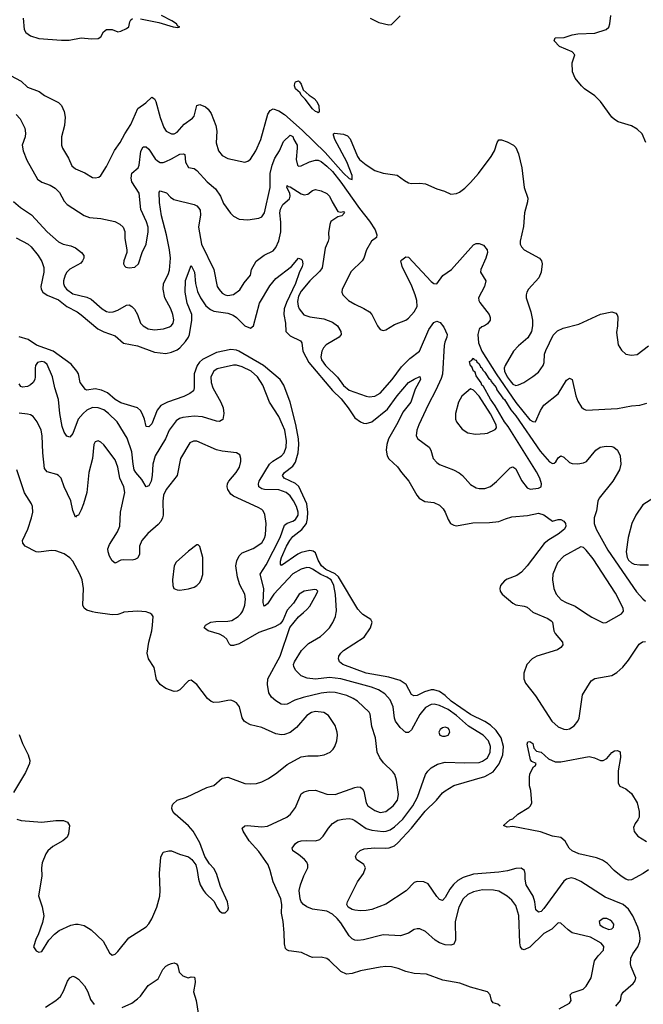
# Model space of a CAD drawing. Header units: inches. Extents: x 1305375 to 1407406, y 744550 to 841633.
# Tile 312 of 509: x 1382874 to 1387294, y 777223 to 784200. Entities that reach past the tile are written whole.
import ezdxf

# ---------------------------------------------------------------- set-up
doc = ezdxf.new("R2010")
doc.units = ezdxf.units.IN
doc.header["$MEASUREMENT"] = 0
doc.layers.add('B3787', color=7, linetype='Continuous')
doc.layers.add('B3788', color=7, linetype='Continuous')

msp = doc.modelspace()

# ---------------------------------------------------------------- linework, layer by layer
at = {"layer": 'B3787', "color": 5}
for points, elevation in [([(1382854.6, 778534.6), (1382884.9, 778524.9), (1383030, 778512.7), (1383130, 778525.4), (1383184.1, 778524.1), (1383213.9, 778513.9), (1383227.4, 778490), (1383221.1, 778430), (1383210, 778406.6), (1383179.9, 778380.1), (1383110, 778342), (1383074, 778310), (1383060.3, 778290), (1383033.9, 778226.1), (1383028.5, 778190), (1383030.4, 778130), (1383007.8, 777992.2), (1383033.5, 777913.5), (1383044.7, 777850), (1383036.4, 777803.6), (1383004.5, 777715.5), (1382990, 777688.7), (1382971.3, 777630), (1382990, 777602), (1383010, 777591.3), (1383030, 777598), (1383081.6, 777678.4), (1383120.5, 777719.5), (1383154.3, 777745.7), (1383237, 777783), (1383270, 777791.6), (1383288.5, 777791.5), (1383330, 777781.5), (1383380.4, 777750), (1383464.9, 777670), (1383510, 777587.3), (1383530, 777570.8), (1383550, 777577.3), (1383570, 777596.3), (1383646.7, 777693.3), (1383770, 777770.8), (1383790, 777794), (1383810, 777827.7), (1383846.4, 777910), (1383866.6, 777990), (1383869.8, 778030), (1383864.8, 778150), (1383874.9, 778265.1), (1383890, 778301), (1383930, 778311.3), (1383950, 778311), (1384006, 778286), (1384070, 778267.3), (1384094.8, 778250), (1384122, 778210), (1384133, 778170), (1384140.7, 778110), (1384153.4, 778070), (1384176.3, 778030), (1384190.7, 778010), (1384252.4, 777952.4), (1384270.7, 777910), (1384290, 777882.8), (1384310, 777871), (1384330, 777871.3), (1384348.7, 777890), (1384353.2, 777906.8), (1384346, 777950), (1384298.3, 778058.3), (1384270, 778148.7), (1384250, 778184), (1384218.9, 778218.9), (1384185.1, 778270), (1384150, 778366), (1384103.5, 778450), (1384070, 778486.3), (1383976.3, 778570), (1383960.5, 778590), (1383953, 778610), (1383953.6, 778630), (1383959.7, 778640.3), (1383991, 778669), (1384057.2, 778690), (1384200.7, 778759.3), (1384250, 778773), (1384310, 778824.4), (1384350, 778832), (1384470, 778788.5), (1384510, 778784.2), (1384552.5, 778787.5), (1384590, 778798.7), (1384637.2, 778822.8), (1384697.4, 778862.6), (1384770, 778922), (1384870, 778977.1), (1384915.6, 778984.4), (1384990, 778984.6), (1385033.2, 778990), (1385074, 779010), (1385095.1, 779030), (1385107.8, 779050), (1385122, 779090), (1385126.6, 779130), (1385123.5, 779150), (1385110, 779199.3), (1385063.7, 779270), (1385029.2, 779290), (1384970, 779296.5), (1384942.4, 779290), (1384909.6, 779270.4), (1384835.9, 779184.1), (1384790, 779149.7), (1384750, 779133.7), (1384730, 779132.3), (1384690, 779139.2), (1384590, 779183.9), (1384510, 779203.1), (1384478.5, 779218.5), (1384464.7, 779230), (1384451.6, 779251.6), (1384431.4, 779331.4), (1384410, 779358), (1384390, 779369.7), (1384370, 779376.9), (1384350, 779376.3), (1384290, 779363.5), (1384250, 779361.3), (1384230, 779369.6), (1384205.6, 779390), (1384130, 779489.3), (1384090, 779519), (1384070, 779515.3), (1384010, 779452.3), (1383990, 779442), (1383970, 779438.4), (1383910, 779460.5), (1383870, 779487.8), (1383844.7, 779524.7), (1383826.2, 779610), (1383787.3, 779670), (1383777.7, 779710), (1383788.4, 779790), (1383811.5, 779870), (1383816.2, 779910), (1383819.3, 779970), (1383810, 779984), (1383795.3, 779995.3), (1383782.4, 780000)], 1080), ([(1383608.8, 780000), (1383570, 779985.6), (1383530, 779982.4), (1383410.7, 780000)], 1080), ([(1384763.7, 780000), (1384738.5, 779941.5), (1384720.3, 779919.7), (1384682.7, 779897.3), (1384570, 779856.3), (1384430, 779776.2), (1384390, 779764.8), (1384370, 779765.1), (1384357.6, 779777.6), (1384341.7, 779810), (1384320.5, 779830), (1384290, 779845), (1384209.3, 779870), (1384180.9, 779890), (1384191.8, 779910), (1384229.9, 779930.1), (1384264.8, 779935.2), (1384350, 779936.8), (1384377, 779943), (1384422.3, 779970), (1384442.2, 779990), (1384448.5, 780000)], 1060), ([(1386279.5, 777210), (1386263.9, 777223.9), (1386230, 777232.3), (1386217.6, 777250), (1386207.6, 777290), (1386190, 777311.5), (1386070, 777344.4), (1385993.2, 777373.2), (1385873.2, 777393.2), (1385757.1, 777437.1), (1385670, 777442), (1385610, 777456), (1385556.6, 777476.6), (1385510, 777488.7), (1385470, 777490.9), (1385430, 777486.6), (1385290, 777459.8), (1385230, 777440.5), (1385190, 777437.4), (1385150, 777456.3), (1385070, 777533), (1385050, 777546.6), (1385010, 777555.8), (1384950, 777555.1), (1384930, 777560.5), (1384871, 777591), (1384782.7, 777602.7), (1384767.7, 777607.7), (1384758.8, 777618.8), (1384750.8, 777650.8), (1384748.9, 777728.9), (1384740.4, 777810), (1384728.8, 777868.8), (1384731.4, 777930), (1384723.8, 777970), (1384669.6, 778090), (1384649.5, 778170.5), (1384634.8, 778210), (1384570, 778304.8), (1384501, 778381), (1384458.4, 778450), (1384450, 778471), (1384470, 778487.3), (1384486, 778490), (1384590, 778480.2), (1384630, 778484), (1384767, 778550), (1384793.6, 778570), (1384830, 778618), (1384870, 778714.9), (1384890.8, 778729.2), (1384922.4, 778737.6), (1384970, 778739.7), (1385050, 778713), (1385110, 778709.2), (1385250, 778758.3), (1385270, 778763.1), (1385290, 778760.5), (1385304, 778750), (1385313.3, 778733.3), (1385328.8, 778651.2), (1385341.5, 778630), (1385390, 778595.2), (1385430, 778582.7), (1385470, 778589.4), (1385521.4, 778630), (1385552.8, 778670), (1385559.8, 778710), (1385544.4, 778810), (1385531.8, 778851.8), (1385519.6, 778870), (1385453, 778933), (1385427.6, 778970), (1385408.7, 779008.7), (1385395.1, 779110), (1385370.6, 779190.6), (1385358.5, 779278.5), (1385350, 779293), (1385267.1, 779370), (1385237.7, 779390), (1385191.5, 779410), (1385111.1, 779431.1), (1385070, 779434.3), (1385010, 779427.8), (1384882.7, 779397.3), (1384823.1, 779376.9), (1384770, 779348.9), (1384750, 779346.2), (1384727.3, 779350), (1384690, 779372.4), (1384659.3, 779399.3), (1384639.7, 779430), (1384629.7, 779490), (1384632.9, 779530), (1384719, 779690), (1384787.9, 779892.1), (1384850.8, 779969.2), (1384885.9, 780000)], 1060), ([(1386698.4, 777190), (1386771.5, 777230), (1386781.7, 777250), (1386775.8, 777290), (1386790, 777304.2), (1386866.6, 777330), (1386890, 777350.4), (1386924, 777410), (1386948.7, 777531.3), (1386973.6, 777566.4), (1387012.9, 777607.1), (1387013.5, 777633.5), (1386996.1, 777656.1), (1386918.6, 777698.6), (1386789.6, 777730), (1386760.5, 777750), (1386710, 777797.6), (1386690, 777799.6), (1386645.9, 777754.1), (1386590, 777724.5), (1386490, 777628.8), (1386450, 777609.8), (1386434.3, 777614.3), (1386423.5, 777630), (1386418, 777658), (1386412.1, 777852.1), (1386390, 777922.4), (1386361, 777961), (1386328.2, 777990), (1386270, 778023.5), (1386231.1, 778031.1), (1386153.5, 778033.5), (1386090, 778020.2), (1386050, 778001.8), (1386016.6, 777970), (1385985.6, 777910), (1385959.8, 777810), (1385963.7, 777676.3), (1385950.4, 777649.6), (1385930, 777640.7), (1385890, 777643.5), (1385850, 777657.8), (1385818, 777678), (1385750, 777739.7), (1385710, 777757.6), (1385690, 777758.4), (1385670, 777751.8), (1385630, 777726), (1385572.4, 777707.6), (1385450, 777716.2), (1385310, 777680.3), (1385270, 777674.2), (1385250, 777677.3), (1385230, 777687.3), (1385210, 777708.2), (1385150, 777800.4), (1385125.3, 777830), (1385090, 777862), (1385050, 777883.1), (1384950, 777896.9), (1384910, 777913.7), (1384885.4, 777930), (1384870, 777949.6), (1384862.2, 777970), (1384855.7, 778030), (1384865, 778070), (1384887.9, 778132.1), (1384915.4, 778190), (1384916.4, 778210), (1384908.6, 778230), (1384891.8, 778250), (1384850, 778284.5), (1384809.4, 778310), (1384804.2, 778330), (1384830, 778362.6), (1384846.4, 778373.6), (1384870, 778381.1), (1384910, 778384.3), (1384970, 778381.6), (1385000.9, 778390), (1385026.1, 778413.9), (1385062.4, 778470), (1385090, 778503.1), (1385130, 778527.7), (1385164.7, 778535.3), (1385210, 778538.9), (1385230, 778535), (1385250, 778525.4), (1385329.6, 778469.6), (1385370, 778456.1), (1385450, 778447.8), (1385470.9, 778449.1), (1385500.5, 778459.5), (1385530, 778480.1), (1385590, 778534.8), (1385659.6, 778630), (1385693.6, 778690), (1385749.9, 778850.1), (1385765.6, 778874.4), (1385790, 778899.1), (1385835.3, 778924.7), (1385890, 778939.4), (1386030, 778933.3), (1386130, 778936.8), (1386155.2, 778944.8), (1386189.1, 778970), (1386208.7, 779010), (1386211.4, 779050), (1386197.5, 779090), (1386159.8, 779130), (1386053.9, 779193.9), (1385970, 779269.5), (1385910, 779311.2), (1385850, 779340.9), (1385811.5, 779348.5), (1385790, 779346.6), (1385750, 779325.5), (1385710, 779275.3), (1385650, 779168.3), (1385630, 779149.7), (1385610, 779148.3), (1385570, 779183.5), (1385536.5, 779230), (1385529.8, 779250), (1385519.9, 779330), (1385499.6, 779379.6), (1385461.8, 779421.8), (1385418, 779450), (1385367.8, 779470), (1385149.9, 779529.9), (1385070, 779538.5), (1384970, 779525.9), (1384912.7, 779532.7), (1384869.8, 779549.8), (1384829.8, 779590), (1384817.3, 779617.3), (1384815.5, 779630), (1384821.1, 779650), (1384870.7, 779730), (1384921.3, 779778.7), (1385005.1, 779830), (1385029.9, 779850.1), (1385069.2, 779890.8), (1385092.7, 779927.3), (1385111.8, 779970), (1385117.2, 780000)], 1040), ([(1387099.7, 777210), (1387131.1, 777250), (1387139.7, 777290), (1387150, 777308), (1387222, 777370), (1387236, 777390), (1387240.9, 777410), (1387208.4, 777488.4), (1387203.7, 777510), (1387204.7, 777550), (1387218.9, 777581.1), (1387254.9, 777630), (1387270, 777668.2), (1387272.7, 777690), (1387267.3, 777730), (1387255.6, 777770), (1387220.8, 777850), (1387190, 777897.4), (1387150, 777929.9), (1387022.8, 777982.8), (1386850, 778093.3), (1386810, 778112), (1386782.2, 778117.8), (1386750, 778110.7), (1386730, 778096.2), (1386590, 777901.4), (1386570, 777880.9), (1386550, 777875.1), (1386531.9, 777891.9), (1386524.7, 777950), (1386512.7, 777990), (1386463.4, 778070), (1386456.5, 778110), (1386457.3, 778150), (1386451.3, 778170), (1386428.2, 778188.2), (1386390, 778185.1), (1386331.4, 778168.6), (1386270, 778159.6), (1386090, 778143.9), (1386018.3, 778121.7), (1385980.1, 778099.9), (1385948.3, 778071.7), (1385922.1, 778037.9), (1385890, 777979.1), (1385870, 777959.1), (1385850, 777964.8), (1385830, 777986), (1385770, 778077.6), (1385739, 778090), (1385690, 778092.8), (1385670, 778086), (1385613.9, 778026.1), (1385470, 777932), (1385370, 777895.4), (1385330, 777888.3), (1385290, 777886.2), (1385250, 777890.7), (1385230, 777894.6), (1385202.3, 777910), (1385192.3, 777930), (1385198.5, 777950), (1385268.2, 778090), (1385310.4, 778149.6), (1385323.9, 778190), (1385313.8, 778213.8), (1385260.5, 778250), (1385253.3, 778270), (1385265.3, 778294.7), (1385286.6, 778313.4), (1385314.9, 778325.1), (1385387.7, 778332.3), (1385470, 778328.9), (1385491.8, 778331.8), (1385530, 778346.2), (1385554.2, 778365.8), (1385651.5, 778470), (1385747.7, 778592.3), (1385829.1, 778670), (1385870, 778720.2), (1385890, 778735.8), (1385950, 778773), (1386170, 778838.1), (1386228.8, 778871.2), (1386273.2, 778926.8), (1386299.2, 778990), (1386303.8, 779050), (1386286.4, 779110), (1386250, 779163), (1386210, 779201.7), (1386170, 779227), (1386070, 779275.6), (1385931.3, 779371.3), (1385890, 779410.8), (1385850, 779439.2), (1385810, 779451.5), (1385790, 779451.4), (1385742.7, 779437.3), (1385690, 779411.4), (1385668.1, 779408.1), (1385650, 779417.6), (1385612.1, 779490), (1385570, 779517.5), (1385490, 779541.7), (1385330, 779568.7), (1385164.7, 779630), (1385140.7, 779650), (1385134.5, 779670), (1385137, 779690), (1385149.5, 779710), (1385169.6, 779730), (1385316.4, 779823.6), (1385361.3, 779890), (1385371.5, 779931.5), (1385363.7, 779950), (1385305.3, 779985.3), (1385291.6, 780000)], 1020), ([(1386515.2, 780000), (1386616.6, 779956.6), (1386640.1, 779940.1), (1386649.6, 779929.6), (1386660.8, 779870), (1386670, 779850.3), (1386722, 779790), (1386722.4, 779770), (1386717.7, 779762.3), (1386709.1, 779750), (1386686.3, 779733.7), (1386540.4, 779690), (1386505.7, 779670), (1386469.1, 779630), (1386448, 779570), (1386447.7, 779530), (1386459.1, 779499.1), (1386529.4, 779409.4), (1386646.3, 779230), (1386690, 779189.1), (1386730, 779171.3), (1386750, 779170.2), (1386770, 779175.8), (1386802.8, 779197.2), (1386830, 779228.7), (1386838.9, 779250), (1386863.9, 779416.1), (1386924.2, 779515.8), (1386950, 779531.7), (1387070, 779552.9), (1387106.3, 779573.7), (1387148.2, 779611.8), (1387190, 779660.3), (1387265.5, 779774.5), (1387288.1, 779791.9), (1387310, 779792.5)], 1020), ([(1386877, 780000), (1386930, 779964.9), (1387010, 779925.5), (1387030, 779928.2), (1387139.7, 779990), (1387146.8, 780000)], 1040), ([(1382870, 779134), (1382892.9, 779070), (1382934.3, 778990), (1382945.3, 778950), (1382943.7, 778930), (1382915.1, 778864.9), (1382830, 778722.9)], 1080), ([(1387330, 778176.2), (1387293.8, 778150), (1387210, 778104.9), (1387190, 778102.6), (1387170, 778108.6), (1387137.3, 778130), (1387088, 778170), (1387040.8, 778220.7), (1387005.1, 778245.1), (1386961.6, 778261.6), (1386836.2, 778290), (1386790, 778309.4), (1386768.9, 778330), (1386739, 778379), (1386710, 778405.1), (1386650, 778415.1), (1386565.8, 778445.8), (1386370, 778481.6), (1386330, 778478), (1386304, 778490), (1386348.7, 778530), (1386370, 778536), (1386403.7, 778570), (1386483.5, 778616.5), (1386495.1, 778630), (1386503.5, 778650), (1386497.5, 778737.5), (1386487.6, 778770), (1386487.5, 778832.5), (1386490, 778854), (1386500.4, 778879.6), (1386515.3, 778904.7), (1386530, 778914), (1386535.3, 778930), (1386504, 778944), (1386494, 778954), (1386470, 779066), (1386476.4, 779083.6), (1386490, 779086), (1386510, 779070.6), (1386518.8, 779038.8), (1386536.9, 779016.9), (1386570, 779010.4), (1386622, 778962), (1386670, 778941), (1386710, 778941.2), (1386910, 778978.9), (1386948.2, 778970), (1386990, 778951.2), (1387010, 778950.2), (1387035.2, 778964.8), (1387070, 779007.3), (1387090, 779019.1), (1387110, 779021), (1387130, 779012), (1387132.3, 778972.3), (1387116.4, 778876.4), (1387115.3, 778790), (1387128.6, 778768.6), (1387170.1, 778750.1), (1387210, 778717.2), (1387250, 778650.3), (1387265, 778590), (1387265, 778550), (1387255.8, 778530), (1387235.5, 778504.5), (1387224.2, 778475.8), (1387228.1, 778448.1), (1387254.7, 778414.7), (1387316.8, 778376.8)], 980), ([(1383600.4, 777199.6), (1383670, 777230.5), (1383710, 777261.3), (1383730, 777281.3), (1383785, 777355), (1383855.6, 777404.4), (1383888.6, 777470), (1383910, 777492.2), (1383930, 777506), (1383950, 777512.7), (1383970, 777515.5), (1383984.7, 777510), (1383995.5, 777495.5), (1384004.9, 777450), (1384030, 777424), (1384068.9, 777411.1), (1384090, 777418), (1384110, 777416), (1384116, 777410), (1384116.9, 777376.9), (1384105.5, 777310), (1384124.6, 777250), (1384144.9, 777130)], 1060), ([(1383058, 777202), (1383131.4, 777248.6), (1383162.6, 777277.4), (1383185.2, 777314.8), (1383213.8, 777386.2), (1383230, 777410.6), (1383250, 777422), (1383270, 777415.5), (1383290, 777401.3), (1383333.1, 777353.1), (1383356.1, 777310), (1383377, 777257), (1383402.4, 777222.4)], 1060)]:
    msp.add_lwpolyline(points, dxfattribs=dict(at, elevation=elevation))
for points, elevation in [([(1385890, 779187.6), (1385870, 779182.9), (1385853.4, 779170), (1385843.8, 779150), (1385851, 779130), (1385870, 779123.1), (1385890, 779123.7), (1385910, 779130.7), (1385922.9, 779150), (1385918.7, 779170), (1385910, 779179.6)], 1060), ([(1387010, 777831.3), (1386982, 777810), (1386986.5, 777786.5), (1387009.1, 777769.1), (1387050, 777753.7), (1387070, 777758), (1387083.7, 777770), (1387085.1, 777790), (1387071.8, 777810), (1387058.9, 777818.9), (1387035.1, 777830)], 1040)]:
    msp.add_lwpolyline(points, close=True, dxfattribs=dict(at, elevation=elevation))
at = {"layer": 'B3788', "color": 5}
for points, elevation in [([(1383730, 784206.4), (1383859.9, 784179.9), (1383962, 784150), (1383994.8, 784145.2), (1384008, 784150), (1383994.5, 784154.5), (1383985.2, 784170), (1383952.1, 784192.1), (1383879, 784230)], 1120), ([(1385358.8, 784210), (1385419.3, 784179.3), (1385490, 784162.8), (1385510, 784166.8), (1385570, 784226.8)], 1120), ([(1387312.4, 783330), (1387286.3, 783390), (1387250, 783423.5), (1387210, 783447.1), (1387116.8, 783476.8), (1387090, 783491.5), (1387069.7, 783510), (1386990, 783620.7), (1386950, 783659.5), (1386877.2, 783710), (1386856, 783730), (1386810, 783785.2), (1386792.3, 783830), (1386790, 783894), (1386809.2, 783950), (1386790, 783971.6), (1386700.7, 784010), (1386661.2, 784050), (1386669.6, 784070.4), (1386734.1, 784074.1), (1386790, 784092.9), (1386830, 784100.5), (1386950, 784103.8), (1387030.6, 784129.4), (1387050, 784146.4), (1387057.4, 784170), (1387064, 784230)], 1080), ([(1382899.5, 784210), (1382905.5, 784130), (1382916.5, 784110), (1382950, 784085.8), (1383010, 784066.7), (1383170, 784054.5), (1383224.5, 784055.5), (1383310.3, 784070.3), (1383384.2, 784064.2), (1383430, 784066), (1383450, 784079.1), (1383467.2, 784112.8), (1383489.8, 784130.2), (1383530.5, 784130.5), (1383570, 784114.8), (1383590, 784117.3), (1383630, 784136.4), (1383647, 784150), (1383654.8, 784185.2), (1383661.5, 784198.5), (1383672.7, 784207.3)], 1120), ([(1382810, 783805.2), (1382885.3, 783765.3), (1382930, 783720.9), (1383012.2, 783690), (1383050, 783661.7), (1383150, 783612), (1383170, 783592.4), (1383189.2, 783550), (1383195.5, 783510), (1383190.9, 783449.1), (1383170.2, 783370), (1383170.4, 783310), (1383177.1, 783290), (1383219, 783219), (1383244.8, 783164.8), (1383270, 783143.7), (1383334.9, 783114.9), (1383390, 783082), (1383410, 783078), (1383435.1, 783084.9), (1383450, 783094.8), (1383490, 783159.1), (1383546.6, 783273.4), (1383587.3, 783330), (1383618.2, 783390), (1383662.3, 783457.7), (1383710.5, 783569.5), (1383768.3, 783611.7), (1383810, 783651.8), (1383830, 783639.5), (1383839.8, 783619.8), (1383870, 783506.4), (1383895, 783435), (1383912.4, 783410), (1383950, 783390.3), (1383970, 783390.3), (1383990, 783402.6), (1384040.2, 783459.8), (1384098.8, 783501.2), (1384110, 783516.3), (1384130, 783591.6), (1384150, 783599.7), (1384190, 783583.2), (1384210, 783565.8), (1384230, 783535.2), (1384264.1, 783450), (1384270.8, 783409.2), (1384266.5, 783326.5), (1384284.2, 783270), (1384310, 783236.4), (1384350, 783215.8), (1384470, 783190.6), (1384490, 783196.3), (1384510, 783210.7), (1384548.5, 783271.5), (1384582.4, 783350), (1384633.8, 783530), (1384650, 783557.4), (1384670.9, 783569.1), (1384710, 783554.7), (1384750, 783527.9), (1384876.7, 783416.7), (1385038.1, 783258.1), (1385170, 783111.2), (1385210, 783074), (1385230, 783067.3), (1385230, 783096), (1385192.4, 783192.4), (1385106.9, 783350), (1385098, 783382), (1385098, 783390), (1385105.1, 783394.9), (1385170, 783389), (1385197.4, 783377.4), (1385215.5, 783355.5), (1385268.1, 783230), (1385281.7, 783210), (1385330, 783171.4), (1385392.1, 783132.1), (1385451.1, 783111.1), (1385550, 783098.5), (1385600.5, 783060.5), (1385630, 783044.9), (1385650, 783038.3), (1385710, 783040.8), (1385750, 783035.6), (1385830, 783001.1), (1385885.1, 782985.1), (1385930, 782964), (1385970, 782967.3), (1385990, 782978), (1386030, 783006), (1386070, 783046.7), (1386125.1, 783110), (1386216.4, 783230), (1386239.7, 783270), (1386257, 783330), (1386270, 783347.3), (1386290, 783348.2), (1386330, 783334.9), (1386374.9, 783310), (1386390, 783293), (1386408.9, 783250), (1386433.8, 783150), (1386448.9, 783010), (1386474.4, 782934.4), (1386473.4, 782910), (1386452.6, 782830), (1386444.5, 782735.5), (1386421.3, 782630), (1386421.3, 782610), (1386430.4, 782590), (1386450, 782568.7), (1386557.1, 782510), (1386571.4, 782491.4), (1386576, 782470), (1386570.3, 782410), (1386554.6, 782370), (1386479.1, 782290), (1386468, 782270), (1386463.8, 782250), (1386464.4, 782230), (1386497, 782130), (1386508.5, 782071.5), (1386508.7, 782030), (1386501.3, 781990), (1386475.1, 781944.9), (1386410, 781889.6), (1386374, 781850), (1386314.9, 781750), (1386308.4, 781731.6), (1386310.2, 781710), (1386329.6, 781670), (1386350, 781640.7), (1386370, 781618.2), (1386390, 781608.2), (1386410, 781611.6), (1386447.3, 781630), (1386510, 781670.3), (1386550, 781703.1), (1386585.1, 781750), (1386591.3, 781771.3), (1386593.3, 781830), (1386603.3, 781856.7), (1386655.8, 781964.2), (1386684.9, 781995.1), (1386726.9, 782013.1), (1386837, 782043), (1386990, 782114), (1387070, 782130.4), (1387099.6, 782119.6), (1387108.7, 782108.7), (1387113.1, 782093.1), (1387111.6, 782031.6), (1387104.2, 781984.2), (1387115.8, 781895.8), (1387138.8, 781858.8), (1387170, 781830.8), (1387210, 781822.8), (1387250, 781828), (1387330.9, 781889.1)], 1080), ([(1382850, 783528.5), (1382878.2, 783498.2), (1382910.2, 783430), (1382916, 783396), (1382914, 783370), (1382892.3, 783310), (1382898.8, 783270), (1382924.3, 783204.3), (1382999.6, 783070), (1383030, 783048.3), (1383090, 783026.5), (1383125.3, 783005.3), (1383156, 782976), (1383190, 782914), (1383210, 782890.3), (1383331.8, 782811.8), (1383370, 782798.8), (1383450, 782790.2), (1383549.1, 782769.1), (1383584.9, 782750), (1383608, 782730), (1383618.3, 782698.3), (1383619.5, 782650), (1383633.7, 782570), (1383633.7, 782550), (1383613, 782490), (1383610.7, 782470.7), (1383616.3, 782456.3), (1383626.7, 782446.7), (1383650, 782441.6), (1383690, 782446.4), (1383716.2, 782470), (1383743, 782550), (1383770.8, 782609.2), (1383783.6, 782696.4), (1383783.8, 782730), (1383772.9, 782767.1), (1383733.8, 782853.8), (1383720.3, 782970), (1383669.8, 783050), (1383663.5, 783076.5), (1383668.8, 783111.2), (1383713.1, 783150), (1383719.8, 783170), (1383732.8, 783267.2), (1383750, 783298.7), (1383770, 783299.5), (1383790, 783282.7), (1383834.5, 783214.5), (1383850, 783198.5), (1383870, 783188.9), (1383890, 783189), (1383910, 783195.5), (1383950, 783212.8), (1384010, 783247.2), (1384036, 783250), (1384044.1, 783244.1), (1384050.2, 783190), (1384070, 783152.7), (1384110, 783146.4), (1384130, 783132.2), (1384202, 783050), (1384261.5, 783001.5), (1384296.5, 782950), (1384317.4, 782897.4), (1384368.8, 782828.8), (1384390, 782808), (1384430, 782785.5), (1384490, 782781.7), (1384570, 782793.1), (1384590, 782803.1), (1384609, 782831), (1384648.8, 783010), (1384649.4, 783110), (1384664.2, 783170), (1384682.5, 783217.5), (1384716.1, 783270), (1384742.9, 783337.1), (1384790, 783380.4), (1384810, 783373), (1384816.9, 783350), (1384839.6, 783310), (1384841.6, 783290), (1384834, 783210), (1384842, 783170), (1384850, 783162.6), (1384870, 783165.2), (1384926.9, 783193.1), (1384970, 783204.5), (1384990, 783203.5), (1385010, 783194.2), (1385050, 783161.3), (1385090, 783123.4), (1385150, 783047.5), (1385282.1, 782862.1), (1385353.1, 782773.1), (1385393.9, 782710), (1385405.4, 782674.6), (1385402.5, 782657.5), (1385368.4, 782630), (1385333, 782570), (1385312.2, 782510), (1385300.4, 782490), (1385224.2, 782415.8), (1385159.5, 782290), (1385157.6, 782270), (1385164.4, 782250), (1385204.4, 782210), (1385250, 782183.2), (1385314.2, 782154.2), (1385352.2, 782130), (1385370.3, 782110), (1385410, 782030.7), (1385430, 782004), (1385450, 781996.3), (1385470, 782003), (1385530, 782039.5), (1385610, 782070.4), (1385630, 782083.8), (1385669.8, 782130.2), (1385690, 782166.8), (1385689.8, 782210), (1385677.5, 782250), (1385652.7, 782312.7), (1385585.4, 782450), (1385576, 782490), (1385582, 782498), (1385610, 782518.8), (1385630, 782516), (1385790, 782345.3), (1385810, 782330.2), (1385830, 782328), (1385872.1, 782387.9), (1385933.3, 782430), (1386090, 782604.2), (1386110, 782613.7), (1386130, 782614), (1386161.3, 782601.3), (1386187, 782570), (1386189, 782550), (1386178.2, 782510), (1386143.2, 782430), (1386141.1, 782410), (1386178.4, 782350), (1386167.4, 782310), (1386126.4, 782230), (1386128.4, 782210), (1386135.6, 782195.6), (1386202, 782110), (1386208.5, 782090), (1386208.4, 782071.6), (1386190, 782045.6), (1386169.1, 782030.9), (1386150, 782024), (1386130, 782006.6), (1386120.2, 781970), (1386126.7, 781910), (1386149.7, 781850), (1386249.9, 781689.9), (1386390, 781486.2), (1386490, 781365.2), (1386510, 781351.8), (1386530, 781350.7), (1386565.1, 781430), (1386590, 781468.4), (1386690, 781548.7), (1386750, 781645.5), (1386770, 781659.1), (1386790.3, 781650), (1386814.8, 781534.8), (1386830, 781495.5), (1386854.9, 781454.9), (1386870, 781441.6), (1386890, 781434), (1387110, 781444.2), (1387210, 781464.4), (1387270, 781468.2), (1387318.4, 781481.6)], 1060), ([(1382830, 782912.4), (1382880.4, 782870), (1382957.5, 782817.5), (1383070, 782696.9), (1383150, 782626.7), (1383182.8, 782610), (1383237.2, 782597.2), (1383270, 782583.7), (1383313, 782550), (1383328, 782530), (1383328.2, 782510), (1383320.4, 782490), (1383306.6, 782473.4), (1383228.8, 782431.2), (1383208.8, 782411.2), (1383196.2, 782390), (1383183.5, 782350), (1383183.5, 782330), (1383191.3, 782310), (1383206.5, 782290), (1383250, 782257.7), (1383350, 782233.7), (1383380.5, 782220.5), (1383458.7, 782150), (1383490, 782132.6), (1383510, 782128.2), (1383537.2, 782130), (1383570, 782142.3), (1383630, 782178), (1383650, 782178.7), (1383670, 782168.4), (1383688.1, 782148.1), (1383708.8, 782110), (1383730.3, 782050), (1383750.4, 782030), (1383784.9, 782010), (1383830, 782003.2), (1383894, 782010), (1383936.3, 782023.7), (1383950, 782032.7), (1383962, 782050), (1383966.7, 782073.3), (1383959.3, 782110), (1383944.8, 782150), (1383903.5, 782230), (1383892, 782290), (1383893.5, 782330), (1383926.5, 782393.5), (1383935.7, 782424.3), (1383941.9, 782510), (1383936.6, 782570), (1383915.2, 782675.2), (1383879.4, 782810), (1383864.6, 782904.6), (1383862, 782978), (1383870, 782986.4), (1383913.6, 782973.6), (1383942.6, 782942.6), (1383966.2, 782926.2), (1384110, 782890.2), (1384130, 782879.7), (1384144.5, 782864.5), (1384152.4, 782850), (1384156.6, 782816.6), (1384141.2, 782730), (1384162.8, 782610), (1384249.1, 782430), (1384274.3, 782310), (1384287, 782287), (1384310, 782262.6), (1384330, 782250.3), (1384350, 782246.5), (1384390, 782252.4), (1384434.9, 782285.1), (1384465.4, 782334.6), (1384509.5, 782390), (1384518, 782430), (1384550.9, 782489.1), (1384607.9, 782532.1), (1384670, 782561.7), (1384690, 782585.3), (1384710, 782632.4), (1384724.1, 782695.9), (1384724.8, 782764.8), (1384718.5, 782830), (1384721.8, 782858.2), (1384738.9, 782890), (1384786, 782930), (1384791.5, 782948.5), (1384787.7, 782970), (1384766.6, 783010), (1384770, 783026), (1384776.7, 783016.7), (1384790, 783015.9), (1384870, 782966.4), (1384890, 782958.6), (1384915.4, 782964.6), (1384950, 782988.4), (1384970, 782995.5), (1385010, 782988.2), (1385050, 782968.2), (1385070, 782950.4), (1385087.7, 782910), (1385130, 782841.1), (1385150, 782836.5), (1385170, 782841.6), (1385176.1, 782830), (1385157.1, 782810), (1385130, 782803.5), (1385079.5, 782770), (1385071.3, 782748.7), (1385063, 782690), (1385065, 782650), (1385060.9, 782630), (1385039.1, 782580.9), (1385018.7, 782441.3), (1385002.4, 782417.6), (1384930, 782349.8), (1384870, 782276.3), (1384850, 782239.7), (1384843.7, 782203.7), (1384847.7, 782170), (1384856, 782150), (1384888.6, 782108.6), (1384930, 782094), (1385030, 782078.9), (1385090, 782057.3), (1385126.7, 782030), (1385150, 781990.7), (1385151.7, 781970), (1385138.7, 781950), (1385045.1, 781894.9), (1385026.3, 781873.7), (1385014.4, 781850), (1385008.1, 781810), (1385014.2, 781790), (1385041.7, 781750), (1385125.7, 781665.7), (1385170, 781608), (1385210, 781574.4), (1385330, 781531.4), (1385350, 781526.7), (1385390, 781531.4), (1385430, 781552.6), (1385514, 781650), (1385580.4, 781739.6), (1385640, 781800), (1385708.4, 781851.6), (1385775, 782005), (1385810, 782054.3), (1385830, 782063.5), (1385853.5, 782053.5), (1385881.1, 782021.1), (1385902.7, 781970), (1385902.2, 781950), (1385886.3, 781913.7), (1385881.7, 781890), (1385871.6, 781688.4), (1385862.2, 781657.8), (1385824.4, 781575.6), (1385768.4, 781470), (1385702, 781330), (1385687.9, 781290), (1385683.1, 781250), (1385694.9, 781230), (1385775.3, 781170), (1385787.6, 781150), (1385805.7, 781090), (1385830, 781062.4), (1385850, 781047.2), (1385947.7, 781010), (1385988.2, 780988.2), (1386012.7, 780970), (1386070, 780906.7), (1386110, 780882.6), (1386130, 780878), (1386170, 780878.9), (1386210, 780892.9), (1386253, 780927), (1386350, 781023.8), (1386370, 781030.4), (1386390, 781016.3), (1386430, 780933.4), (1386470, 780882), (1386493, 780873), (1386550, 780879.6), (1386569.8, 780890.2), (1386573.2, 780910), (1386561.6, 780950), (1386536.4, 780996.4), (1386336.3, 781316.3), (1386310, 781351), (1386244, 781464), (1386210, 781511.6), (1386161.1, 781601.1), (1386150, 781609.8), (1386145.7, 781625.7), (1386110, 781676), (1386101.2, 781701.2), (1386090, 781709.6), (1386079.1, 781739.1), (1386070, 781746), (1386062, 781778), (1386075.3, 781784.7), (1386090, 781802), (1386092.4, 781792.4), (1386110, 781786.8), (1386114.3, 781774.3), (1386130, 781762), (1386140.2, 781740.2), (1386150, 781733.4), (1386156, 781716), (1386170, 781703), (1386198, 781658), (1386210, 781650.2), (1386215, 781635), (1386250, 781592.3), (1386256.5, 781576.5), (1386298.1, 781518.1), (1386310, 781508.8), (1386356.1, 781436.1), (1386390, 781393.2), (1386562.9, 781142.9), (1386630, 781067.1), (1386650, 781054.9), (1386662, 781058), (1386673.4, 781066.6), (1386690, 781095.5), (1386710, 781108.4), (1386730, 781099.5), (1386770, 781063.1), (1386790, 781054.9), (1386830, 781053.1), (1386870, 781058.7), (1386892, 781070), (1386957.2, 781150), (1386989.2, 781170), (1387030, 781178.4), (1387070, 781175.5), (1387084.7, 781170), (1387110.5, 781150.5), (1387130.6, 781110), (1387134.8, 781050), (1387126, 781010), (1387077.1, 780930), (1386980.2, 780810), (1386971.1, 780788.9), (1386961.3, 780718.7), (1386946.5, 780670), (1386945, 780630), (1386960.5, 780590), (1387041.8, 780441.8), (1387245.8, 780145.8), (1387290, 780095.3), (1387310, 780079.8)], 1040), ([(1382850, 782654.4), (1382934, 782610), (1382956, 782590), (1383004, 782530), (1383030, 782486), (1383044.8, 782444.8), (1383044.4, 782410), (1383023.5, 782310), (1383026.1, 782290), (1383037.7, 782270), (1383067.8, 782247.8), (1383150, 782214.2), (1383208.3, 782168.3), (1383280.7, 782130), (1383310, 782109.5), (1383427.2, 782010), (1383470, 781987.5), (1383550, 781959.4), (1383610, 781907.3), (1383710, 781889.6), (1383830, 781843.4), (1383910, 781833.8), (1383950, 781842.8), (1383990, 781861.4), (1384010, 781875.5), (1384050, 781918.8), (1384070.8, 781949.2), (1384078.2, 781970), (1384094.9, 782070), (1384093.4, 782110), (1384059.9, 782190), (1384046.1, 782270), (1384050, 782350.8), (1384090, 782457.3), (1384112.7, 782410), (1384119.5, 782330), (1384134.1, 782274.1), (1384155, 782230), (1384193.1, 782173.1), (1384226.5, 782146.5), (1384250, 782134.3), (1384350, 782120.4), (1384386.7, 782106.7), (1384410.6, 782090.6), (1384470, 782031.2), (1384510, 782013.9), (1384530.3, 782029.7), (1384574.5, 782190), (1384646.8, 782313.2), (1384690, 782366.3), (1384799.7, 782450), (1384850, 782510.6), (1384870, 782502.8), (1384875.3, 782495.3), (1384880.3, 782470), (1384876.5, 782450), (1384854.4, 782405.6), (1384827.9, 782330), (1384764.4, 782195.6), (1384748.7, 782150), (1384746.6, 782110), (1384757.6, 782050), (1384760.1, 781990), (1384790, 781960.6), (1384864.4, 781924.4), (1384872.9, 781910), (1384881.5, 781850), (1384924, 781770), (1385090, 781572.9), (1385152.2, 781512.2), (1385202, 781450), (1385250, 781379.4), (1385290, 781350.1), (1385310, 781341.3), (1385330, 781337.9), (1385368.8, 781350), (1385479.7, 781440.3), (1385550, 781534.2), (1385630, 781628.1), (1385670, 781652.9), (1385710.3, 781670.3), (1385714.3, 781650), (1385677.9, 781582.1), (1385646.4, 781490), (1385590, 781418.2), (1385554.2, 781345.8), (1385487.8, 781230), (1385475.5, 781190), (1385471.4, 781150), (1385479, 781110), (1385490, 781087.6), (1385552.4, 781032.4), (1385580.2, 780990), (1385631.3, 780930), (1385689.1, 780830), (1385705.7, 780810), (1385745.5, 780785.5), (1385810, 780777.7), (1385850, 780758.9), (1385874.3, 780734.3), (1385890, 780710.4), (1385910, 780657.3), (1385928.5, 780630), (1385950, 780617.6), (1385970, 780614), (1386086.3, 780633.7), (1386203.6, 780636.4), (1386270, 780643.2), (1386316.3, 780663.7), (1386362.5, 780677.5), (1386472.9, 780687.1), (1386550, 780702.4), (1386590, 780690.4), (1386650, 780646.4), (1386690, 780658), (1386710, 780658.6), (1386730, 780645.4), (1386741.6, 780630), (1386745, 780610), (1386734.8, 780590), (1386690, 780553.4), (1386625.2, 780514.8), (1386591.6, 780488.4), (1386470, 780329.8), (1386430, 780284.4), (1386398.6, 780261.4), (1386330, 780234.8), (1386310, 780222.6), (1386281.1, 780190), (1386276.5, 780170), (1386280.3, 780150), (1386293.4, 780130), (1386370, 780065.1), (1386390, 780054.4), (1386450, 780044.5), (1386470, 780036.3), (1386510, 780002.2), (1386515.2, 780000)], 1020), ([(1385291.6, 780000), (1385270, 780023.1), (1385132.9, 780252.9), (1385110, 780272.5), (1385043.3, 780303.3), (1385012.8, 780330), (1384988.8, 780370), (1384970, 780421.4), (1384954.6, 780434.6), (1384930, 780439.4), (1384870, 780424.5), (1384846.5, 780413.5), (1384730, 780333), (1384722.3, 780342.3), (1384721.9, 780361.9), (1384729, 780390), (1384764.7, 780470), (1384787.8, 780510), (1384810, 780537.1), (1384873.9, 780586.1), (1384906.4, 780630), (1384914.4, 780665.6), (1384915.5, 780710), (1384908.8, 780770), (1384852.1, 780892.1), (1384830, 780913.8), (1384747.6, 780950), (1384737.8, 780970), (1384749.8, 780990), (1384810, 781035.8), (1384830, 781065.4), (1384848.4, 781130), (1384852.8, 781190), (1384849.5, 781230), (1384830.3, 781330.3), (1384791.6, 781490), (1384745.8, 781610), (1384719.9, 781650), (1384601.1, 781750), (1384427.3, 781850), (1384410, 781857.2), (1384370, 781861.6), (1384270, 781841), (1384170, 781791.5), (1384147.9, 781772.1), (1384131.9, 781750), (1384111.8, 781690), (1384111.8, 781590), (1384105.2, 781570), (1384080.3, 781550), (1384037.6, 781530), (1383922.7, 781490), (1383873.5, 781466.5), (1383847.7, 781432.3), (1383810, 781336.2), (1383790, 781313.6), (1383770, 781317.2), (1383758.2, 781370), (1383742.9, 781410), (1383730.4, 781430.4), (1383709.3, 781449.3), (1383590, 781483.9), (1383550, 781508.5), (1383495.8, 781555.8), (1383455, 781575), (1383410, 781583.6), (1383350, 781574.7), (1383339.7, 781579.7), (1383303, 781630), (1383289.8, 781690), (1383279.8, 781710), (1383239.5, 781759.5), (1383111.9, 781851.9), (1382994.4, 781894.4), (1382933.6, 781933.6), (1382870, 781952.5)], 1020), ([(1385117.2, 780000), (1385119, 780010), (1385112.2, 780127.8), (1385100.8, 780190), (1385081, 780230), (1385050.5, 780250), (1385008.6, 780268.6), (1384950, 780307.1), (1384930, 780315.3), (1384910, 780317.2), (1384870, 780305.6), (1384810, 780273.3), (1384675.6, 780130), (1384630, 780059.7), (1384610, 780044.7), (1384604.2, 780050), (1384600.7, 780070), (1384604.5, 780170), (1384579.4, 780270), (1384622.1, 780337.9), (1384720.1, 780530), (1384750, 780617.3), (1384770, 780632.9), (1384810, 780645.4), (1384830, 780658), (1384847.3, 780690), (1384848.2, 780710), (1384837, 780750), (1384815.2, 780790), (1384790, 780825.8), (1384763.5, 780850), (1384710, 780867.3), (1384610, 780871.2), (1384590, 780876.2), (1384568.7, 780890), (1384565.5, 780910), (1384572.2, 780930), (1384644.4, 781050), (1384668.4, 781071.6), (1384730, 781108.4), (1384748.8, 781131.2), (1384762.6, 781170), (1384765.3, 781214.7), (1384752.3, 781290), (1384737.7, 781330), (1384710, 781387.4), (1384645.7, 781490), (1384598, 781610), (1384560.7, 781670), (1384514, 781710), (1384450, 781739.1), (1384410, 781750.6), (1384390, 781751.5), (1384274, 781726), (1384249, 781710), (1384228.5, 781670), (1384230.1, 781630), (1384243, 781590), (1384300.5, 781490), (1384317.3, 781450), (1384320.6, 781410), (1384312.7, 781367.3), (1384290, 781353.7), (1384270, 781355.1), (1384170, 781384.8), (1384110, 781391.3), (1384030, 781381.5), (1384006.8, 781373.2), (1383983.1, 781356.9), (1383932.6, 781290), (1383906.7, 781230), (1383833.4, 781110), (1383817, 781050), (1383813.9, 780970), (1383807.1, 780930), (1383790, 780896), (1383770, 780889.7), (1383740.7, 780940.7), (1383697.3, 780990), (1383686.3, 781010), (1383677.5, 781050), (1383670, 781138.4), (1383635.1, 781235.1), (1383564.8, 781350), (1383504.4, 781410), (1383470, 781434.7), (1383430, 781449.1), (1383390, 781452.2), (1383350, 781433.4), (1383323, 781410), (1383289.5, 781370), (1383250, 781266.6), (1383230, 781240.7), (1383209, 781249), (1383190, 781276.2), (1383176, 781316), (1383158.1, 781410), (1383150, 781509.2), (1383122.4, 781590), (1383106, 781670), (1383070, 781755.4), (1383050, 781772.7), (1383030, 781778), (1383001.1, 781770), (1382986.3, 781750), (1382983, 781730), (1382984.9, 781670), (1382981.3, 781650), (1382970.2, 781630), (1382950, 781611.2), (1382930, 781600.4), (1382894.7, 781594.7), (1382881.6, 781601.6), (1382870, 781619.3)], 1040), ([(1384448.5, 780000), (1384454.9, 780010), (1384469.1, 780050), (1384474.7, 780094.7), (1384468.7, 780130), (1384434.1, 780194.1), (1384417.2, 780250), (1384406.7, 780330), (1384413.8, 780366.2), (1384430, 780400.3), (1384450, 780420.8), (1384530, 780453.6), (1384590, 780491.7), (1384610, 780524.9), (1384616.5, 780550), (1384622, 780630), (1384612.5, 780692.5), (1384599.2, 780719.2), (1384589.6, 780730), (1384564.1, 780744.1), (1384390, 780823.5), (1384370, 780838.3), (1384348.6, 780870), (1384343.5, 780890), (1384347.3, 780912.7), (1384356.9, 780930), (1384408.3, 780990), (1384430.9, 781030), (1384440.4, 781070), (1384441.3, 781090), (1384435.3, 781115.3), (1384411.5, 781131.5), (1384310, 781142), (1384270, 781151.9), (1384130, 781212.1), (1384106, 781214), (1384078.9, 781201.1), (1384013.6, 781090), (1383990.2, 780970), (1383912, 780870), (1383892.7, 780830), (1383887.7, 780787.7), (1383890.2, 780689.8), (1383887, 780670), (1383875.2, 780644.8), (1383856.7, 780623.3), (1383782, 780558), (1383739.1, 780510), (1383724.4, 780470), (1383723.1, 780410), (1383710, 780384.5), (1383690, 780373.6), (1383670.3, 780369.7), (1383610, 780373.3), (1383592, 780370), (1383550, 780349.3), (1383530, 780366), (1383510, 780399.3), (1383500.5, 780430), (1383499.7, 780450), (1383510, 780480.7), (1383568.4, 780570), (1383584.5, 780610), (1383588.3, 780710), (1383618.9, 780850), (1383612.9, 780890), (1383585, 780950), (1383569, 781030), (1383550, 781080.5), (1383470, 781187), (1383450, 781207), (1383430, 781216.2), (1383410, 781209.3), (1383399.5, 781190), (1383390.2, 781090), (1383363, 780990), (1383349.2, 780850), (1383327.1, 780770), (1383310, 780726.6), (1383290, 780689.4), (1383276.3, 780683.7), (1383270, 780675.3), (1383250, 780722), (1383237.4, 780790), (1383189.8, 780889.8), (1383167.1, 780950), (1383150, 780969.7), (1383136.2, 780976.2), (1383070, 780995.4), (1383050, 781019.3), (1383037.3, 781130), (1383032.8, 781250), (1383026, 781290), (1382998.8, 781350), (1382970, 781387.4), (1382950, 781399.8), (1382930, 781405.3), (1382870.6, 781410.6)], 1060), ([(1383410.7, 780000), (1383390, 780003.1), (1383350, 780016.4), (1383330.8, 780030.8), (1383320.9, 780050), (1383327.1, 780170), (1383318, 780230), (1383301.3, 780270), (1383250, 780362), (1383230, 780387.3), (1383190, 780414), (1383130, 780436), (1383098, 780438), (1383010, 780427.7), (1382990, 780429.8), (1382912.3, 780470), (1382895.6, 780490), (1382893.3, 780510), (1382931.3, 780588.7), (1382958, 780670), (1382966.2, 780710), (1382965.4, 780750), (1382957.4, 780770), (1382907.1, 780847.1), (1382853.8, 781010)], 1080), ([(1387368.7, 780811.3), (1387290, 780762.7), (1387241.6, 780690), (1387212.7, 780630), (1387187.6, 780530), (1387172, 780430), (1387179.5, 780390), (1387188.8, 780370), (1387210.8, 780350), (1387230, 780342), (1387270, 780336.5), (1387330, 780336.5)], 1060), ([(1387146.8, 780000), (1387152.3, 780007.7), (1387151, 780030), (1387096.7, 780136.7), (1386938.4, 780378.4), (1386890, 780441.7), (1386870, 780459.4), (1386850, 780465.6), (1386730, 780398.3), (1386685.5, 780350), (1386652.9, 780270), (1386650.3, 780230.3), (1386658.7, 780170), (1386677.1, 780130), (1386710.8, 780090), (1386746.8, 780070), (1386810, 780044.4), (1386877, 780000)], 1040), ([(1384885.9, 780000), (1384910, 780021.1), (1384930, 780044.9), (1384978.4, 780130), (1384986, 780150), (1384978.7, 780158.7), (1384963.2, 780163.2), (1384890, 780149.7), (1384855.3, 780130), (1384813.8, 780066.2), (1384770, 780014.5), (1384763.7, 780000)], 1060), ([(1383782.4, 780000), (1383770, 780004.5), (1383710, 780007.8), (1383610, 780000.5), (1383608.8, 780000)], 1080)]:
    msp.add_lwpolyline(points, dxfattribs=dict(at, elevation=elevation))
for points, elevation in [([(1384990, 783539.5), (1384985.2, 783545.2), (1384970, 783548.1), (1384950, 783568.4), (1384897.2, 783637.2), (1384870, 783664.1), (1384861, 783681), (1384829.9, 783710), (1384821, 783730), (1384823.1, 783750), (1384830, 783760.3), (1384850, 783766), (1384858.3, 783758.3), (1384870, 783742), (1384883.8, 783703.8), (1384924.6, 783664.6), (1384960.7, 783640.7), (1384979.6, 783619.6), (1384993.8, 783590), (1384995.6, 783550)], 1080), ([(1386070, 781584.8), (1386008.6, 781531.4), (1385984, 781490), (1385962.3, 781410), (1385963.1, 781370), (1385968.8, 781350), (1386010, 781298), (1386050, 781272.7), (1386103.4, 781263.4), (1386170, 781267), (1386190, 781270.3), (1386244.8, 781295.2), (1386253.4, 781306.6), (1386251.2, 781330), (1386210, 781407.4), (1386130, 781530.9), (1386090, 781575.6)], 1060), ([(1384138, 780478), (1384130, 780478), (1384070, 780432.7), (1383983.6, 780356.4), (1383968.5, 780330), (1383957.1, 780230), (1383959.1, 780190), (1383966.8, 780170), (1383990, 780159.1), (1384010, 780158), (1384070, 780166.7), (1384110, 780179.1), (1384129.6, 780190.4), (1384149.2, 780210), (1384160.9, 780230), (1384171.5, 780268.5), (1384172, 780390), (1384150, 780466)], 1080)]:
    msp.add_lwpolyline(points, close=True, dxfattribs=dict(at, elevation=elevation))

doc.saveas('drawing.dxf')
